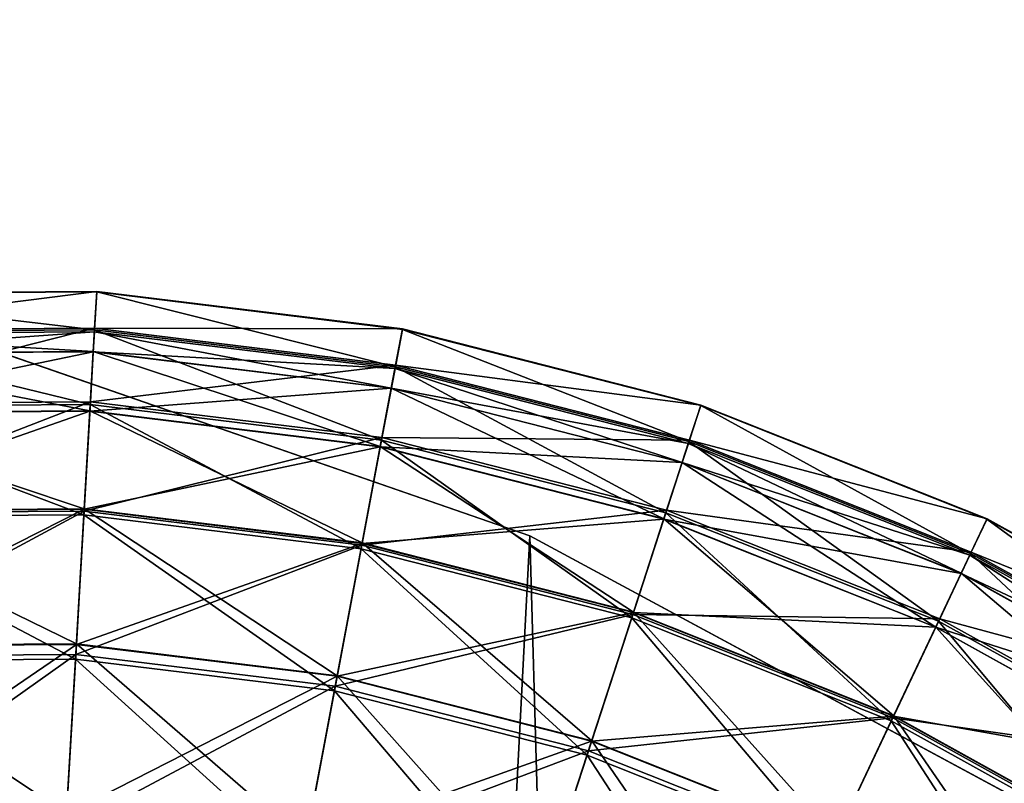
# Model space of a CAD drawing. Header units: millimetres. Extents: x 0 to 406, y 0 to 400.
# Tile 347 of 355: x 270 to 302, y 375 to 400. Entities that reach past the tile are written whole.
import ezdxf

# ---------------------------------------------------------------- set-up
doc = ezdxf.new("R2010")
doc.units = ezdxf.units.MM
doc.header["$LTSCALE"] = 25.4
doc.layers.get('0').update_dxf_attribs({"true_color": 0xff5454})

# ---------------------------------------------------------------- blocks, each defined once
blk = doc.blocks.new('KARO-10304.STL')
at = {"color": 250, "true_color": 0x262626}
mesh = blk.add_polyface(dxfattribs=at)
corners = [(-200.711, -21.837, 1474.427), (-197.395, 42.242, 1474.427), (-201.64, 10.336, 1474.427), (-194.634, -53.445, 1474.427), (-188.088, 73.053, 1474.427), (-183.565, -83.668, 1474.427), (-173.958, 101.973, 1474.427), (-167.791, -111.725, 1474.427), (-155.372, 128.251, 1474.427), (-147.721, -136.888, 1474.427), (-132.812, 151.208, 1474.427), (-123.874, -158.505, 1474.427), (-106.862, 170.248, 1474.427), (-96.869, -176.018, 1474.427), (-78.193, 184.88, 1474.427), (-67.404, -188.971, 1474.427), (-47.548, 194.723, 1474.427), (-36.243, -197.031, 1474.427), (-15.721, 199.522, 1474.427), (-4.192, -199.987, 1474.427), (16.463, 199.155, 1474.427), (27.918, -197.764, 1474.427), (48.172, 193.629, 1474.427), (59.255, -190.419, 1474.427), (78.584, 183.088, 1474.427), (89.008, -178.142, 1474.427), (106.911, 167.806, 1474.427), (116.407, -161.251, 1474.427), (132.42, 148.177, 1474.427), (140.741, -140.184, 1474.427), (154.449, 124.711, 1474.427), (161.381, -115.486, 1474.427), (172.43, 98.014, 1474.427), (177.792, -87.797, 1474.427), (185.895, 68.78, 1474.427), (189.548, -57.835, 1474.427), (194.496, 37.764, 1474.427), (196.347, -26.374, 1474.427), (198.01, 5.769, 1474.427)]
mesh.append_faces([[corners[k] for k in face] for face in [(0, 1, 2), (36, 37, 38)]], dxfattribs={"vtx0": -1, "color": 250})
mesh.append_faces([[corners[k] for k in face] for face in [(1, 3, 4), (4, 5, 6), (6, 7, 8), (8, 9, 10), (10, 11, 12), (12, 13, 14), (14, 15, 16), (16, 17, 18), (18, 19, 20), (20, 21, 22), (22, 23, 24), (24, 25, 26), (26, 27, 28), (28, 29, 30), (30, 31, 32), (32, 33, 34), (34, 35, 36)]], dxfattribs={"vtx0": -1, "vtx1": -1, "color": 250})
mesh.append_faces([[corners[k] for k in face] for face in [(1, 0, 3), (4, 3, 5), (6, 5, 7), (8, 7, 9), (10, 9, 11), (12, 11, 13), (14, 13, 15), (16, 15, 17), (18, 17, 19), (20, 19, 21), (22, 21, 23), (24, 23, 25), (26, 25, 27), (28, 27, 29), (30, 29, 31), (32, 31, 33), (34, 33, 35), (36, 35, 37)]], dxfattribs={"vtx0": -1, "vtx2": -1, "color": 250})
mesh = blk.add_polyface(dxfattribs=at)
corners = [(-197.395, 42.242, 1473.626), (-200.711, -21.837, 1473.626), (-201.64, 10.336, 1473.626), (-194.634, -53.445, 1473.626), (-188.088, 73.053, 1473.626), (-183.565, -83.668, 1473.626), (-173.958, 101.973, 1473.626), (-167.791, -111.725, 1473.626), (-155.372, 128.251, 1473.626), (-147.721, -136.888, 1473.626), (-132.812, 151.208, 1473.626), (-123.874, -158.505, 1473.626), (-106.862, 170.248, 1473.626), (-96.869, -176.018, 1473.626), (-78.193, 184.88, 1473.626), (-67.404, -188.971, 1473.626), (-47.548, 194.723, 1473.626), (-36.243, -197.031, 1473.626), (-15.721, 199.522, 1473.626), (-4.192, -199.987, 1473.626), (16.463, 199.155, 1473.626), (27.918, -197.764, 1473.626), (48.172, 193.629, 1473.626), (59.255, -190.419, 1473.626), (78.584, 183.088, 1473.626), (89.008, -178.142, 1473.626), (106.911, 167.806, 1473.626), (116.407, -161.251, 1473.626), (132.42, 148.177, 1473.626), (140.741, -140.184, 1473.626), (154.449, 124.711, 1473.626), (161.381, -115.486, 1473.626), (172.43, 98.014, 1473.626), (177.792, -87.797, 1473.626), (185.895, 68.78, 1473.626), (189.548, -57.835, 1473.626), (194.496, 37.764, 1473.626), (196.347, -26.374, 1473.626), (198.01, 5.769, 1473.626)]
mesh.append_faces([[corners[k] for k in face] for face in [(0, 1, 2), (37, 36, 38)]], dxfattribs={"vtx0": -1, "color": 250})
mesh.append_faces([[corners[k] for k in face] for face in [(1, 0, 3), (3, 4, 5), (5, 6, 7), (7, 8, 9), (9, 10, 11), (11, 12, 13), (13, 14, 15), (15, 16, 17), (17, 18, 19), (19, 20, 21), (21, 22, 23), (23, 24, 25), (25, 26, 27), (27, 28, 29), (29, 30, 31), (31, 32, 33), (33, 34, 35), (35, 36, 37)]], dxfattribs={"vtx0": -1, "vtx1": -1, "color": 250})
mesh.append_faces([[corners[k] for k in face] for face in [(3, 0, 4), (5, 4, 6), (7, 6, 8), (9, 8, 10), (11, 10, 12), (13, 12, 14), (15, 14, 16), (17, 16, 18), (19, 18, 20), (21, 20, 22), (23, 22, 24), (25, 24, 26), (27, 26, 28), (29, 28, 30), (31, 30, 32), (33, 32, 34), (35, 34, 36)]], dxfattribs={"vtx0": -1, "vtx2": -1, "color": 250})
mesh = blk.add_polyface(dxfattribs=at)
corners = [(48.172, 193.629, 1474.427), (78.584, 183.088, 1473.626), (48.172, 193.629, 1473.626), (78.584, 183.088, 1474.427)]
mesh.append_faces([[corners[k] for k in face] for face in [(0, 1, 2), (1, 0, 3)]], dxfattribs={"vtx0": -1, "color": 250})
at = {"color": 7, "true_color": 0xffffff}
mesh = blk.add_polyface(dxfattribs=at)
corners = [(55.073, 189.635, 409.257), (64.797, 190.868, 399.558), (54.99, 190.806, 399.558), (64.729, 189.696, 409.257)]
mesh.append_faces([[corners[k] for k in face] for face in [(0, 1, 2), (1, 0, 3)]], dxfattribs={"vtx0": -1, "color": 7})
mesh = blk.add_polyface(dxfattribs=at)
corners = [(54.99, 190.806, 399.558), (64.796, 190.852, 389.789), (54.992, 190.789, 389.789), (64.797, 190.868, 399.558)]
mesh.append_faces([[corners[k] for k in face] for face in [(0, 1, 2), (1, 0, 3)]], dxfattribs={"vtx0": -1, "color": 7})
mesh = blk.add_polyface(dxfattribs=at)
corners = [(54.992, 190.789, 389.789), (64.726, 189.646, 380.094), (55.077, 189.585, 380.094), (64.796, 190.852, 389.789)]
mesh.append_faces([[corners[k] for k in face] for face in [(0, 1, 2), (1, 0, 3)]], dxfattribs={"vtx0": -1, "color": 7})
mesh = blk.add_polyface(dxfattribs=at)
corners = [(64.796, 190.852, 389.789), (74.304, 188.473, 380.094), (64.726, 189.646, 380.094), (74.527, 189.66, 389.789)]
mesh.append_faces([[corners[k] for k in face] for face in [(0, 1, 2), (1, 0, 3)]], dxfattribs={"vtx0": -1, "color": 7})
mesh = blk.add_polyface(dxfattribs=at)
corners = [(64.729, 189.696, 409.257), (74.53, 189.676, 399.558), (64.797, 190.868, 399.558), (74.313, 188.522, 409.257)]
mesh.append_faces([[corners[k] for k in face] for face in [(0, 1, 2), (1, 0, 3)]], dxfattribs={"vtx0": -1, "color": 7})
mesh = blk.add_polyface(dxfattribs=at)
corners = [(64.797, 190.868, 399.558), (74.527, 189.66, 389.789), (64.796, 190.852, 389.789), (74.53, 189.676, 399.558)]
mesh.append_faces([[corners[k] for k in face] for face in [(0, 1, 2), (1, 0, 3)]], dxfattribs={"vtx0": -1, "color": 7})
mesh = blk.add_polyface(dxfattribs=at)
corners = [(55.238, 187.293, 418.74), (64.729, 189.696, 409.257), (55.073, 189.635, 409.257), (64.593, 187.353, 418.74)]
mesh.append_faces([[corners[k] for k in face] for face in [(0, 1, 2), (1, 0, 3)]], dxfattribs={"vtx0": -1, "color": 7})
mesh = blk.add_polyface(dxfattribs=at)
corners = [(64.593, 187.353, 418.74), (74.313, 188.522, 409.257), (64.729, 189.696, 409.257), (73.879, 186.216, 418.74)]
mesh.append_faces([[corners[k] for k in face] for face in [(0, 1, 2), (1, 0, 3)]], dxfattribs={"vtx0": -1, "color": 7})
mesh = blk.add_polyface(dxfattribs=at)
corners = [(74.313, 188.522, 409.257), (84.032, 187.249, 399.558), (74.53, 189.676, 399.558), (83.669, 186.133, 409.257)]
mesh.append_faces([[corners[k] for k in face] for face in [(0, 1, 2), (1, 0, 3)]], dxfattribs={"vtx0": -1, "color": 7})
mesh = blk.add_polyface(dxfattribs=at)
corners = [(74.53, 189.676, 399.558), (84.026, 187.233, 389.789), (74.527, 189.66, 389.789), (84.032, 187.249, 399.558)]
mesh.append_faces([[corners[k] for k in face] for face in [(0, 1, 2), (1, 0, 3)]], dxfattribs={"vtx0": -1, "color": 7})
mesh = blk.add_polyface(dxfattribs=at)
corners = [(55.077, 189.585, 380.094), (64.589, 187.27, 370.619), (55.244, 187.21, 370.619), (64.726, 189.646, 380.094)]
mesh.append_faces([[corners[k] for k in face] for face in [(0, 1, 2), (1, 0, 3)]], dxfattribs={"vtx0": -1, "color": 7})
mesh = blk.add_polyface(dxfattribs=at)
corners = [(64.686, 188.953, 404.775), (55.081, 189.524, 394.775), (64.722, 189.586, 394.775), (55.125, 188.893, 404.775)]
mesh.append_faces([[corners[k] for k in face] for face in [(0, 1, 2), (1, 0, 3)]], dxfattribs={"vtx0": -1, "color": 7})
mesh = blk.add_polyface(dxfattribs=at)
corners = [(64.722, 189.586, 394.775), (55.126, 188.888, 384.775), (64.686, 188.949, 384.775), (55.081, 189.524, 394.775)]
mesh.append_faces([[corners[k] for k in face] for face in [(0, 1, 2), (1, 0, 3)]], dxfattribs={"vtx0": -1, "color": 7})
mesh = blk.add_polyface(dxfattribs=at)
corners = [(64.726, 189.646, 380.094), (73.864, 186.134, 370.619), (64.589, 187.27, 370.619), (74.304, 188.473, 380.094)]
mesh.append_faces([[corners[k] for k in face] for face in [(0, 1, 2), (1, 0, 3)]], dxfattribs={"vtx0": -1, "color": 7})
mesh = blk.add_polyface(dxfattribs=at)
corners = [(74.176, 187.791, 404.775), (64.722, 189.586, 394.775), (74.293, 188.413, 394.775), (64.686, 188.953, 404.775)]
mesh.append_faces([[corners[k] for k in face] for face in [(0, 1, 2), (1, 0, 3)]], dxfattribs={"vtx0": -1, "color": 7})
mesh = blk.add_polyface(dxfattribs=at)
corners = [(74.293, 188.413, 394.775), (64.686, 188.949, 384.775), (74.175, 187.787, 384.775), (64.722, 189.586, 394.775)]
mesh.append_faces([[corners[k] for k in face] for face in [(0, 1, 2), (1, 0, 3)]], dxfattribs={"vtx0": -1, "color": 7})
mesh = blk.add_polyface(dxfattribs=at)
corners = [(74.527, 189.66, 389.789), (83.653, 186.085, 380.094), (74.304, 188.473, 380.094), (84.026, 187.233, 389.789)]
mesh.append_faces([[corners[k] for k in face] for face in [(0, 1, 2), (1, 0, 3)]], dxfattribs={"vtx0": -1, "color": 7})
mesh = blk.add_polyface(dxfattribs=at)
corners = [(64.577, 187.062, 414.614), (55.125, 188.893, 404.775), (64.686, 188.953, 404.775), (55.259, 187.003, 414.614)]
mesh.append_faces([[corners[k] for k in face] for face in [(0, 1, 2), (1, 0, 3)]], dxfattribs={"vtx0": -1, "color": 7})
mesh = blk.add_polyface(dxfattribs=at)
corners = [(64.686, 188.949, 384.775), (55.259, 186.995, 374.937), (64.576, 187.054, 374.937), (55.126, 188.888, 384.775)]
mesh.append_faces([[corners[k] for k in face] for face in [(0, 1, 2), (1, 0, 3)]], dxfattribs={"vtx0": -1, "color": 7})
mesh = blk.add_polyface(dxfattribs=at)
corners = [(74.175, 187.787, 384.775), (64.576, 187.054, 374.937), (73.824, 185.921, 374.937), (64.686, 188.949, 384.775)]
mesh.append_faces([[corners[k] for k in face] for face in [(0, 1, 2), (1, 0, 3)]], dxfattribs={"vtx0": -1, "color": 7})
mesh = blk.add_polyface(dxfattribs=at)
corners = [(73.825, 185.93, 414.614), (64.686, 188.953, 404.775), (74.176, 187.791, 404.775), (64.577, 187.062, 414.614)]
mesh.append_faces([[corners[k] for k in face] for face in [(0, 1, 2), (1, 0, 3)]], dxfattribs={"vtx0": -1, "color": 7})
mesh = blk.add_polyface(dxfattribs=at)
corners = [(74.304, 188.473, 380.094), (82.918, 183.821, 370.619), (73.864, 186.134, 370.619), (83.653, 186.085, 380.094)]
mesh.append_faces([[corners[k] for k in face] for face in [(0, 1, 2), (1, 0, 3)]], dxfattribs={"vtx0": -1, "color": 7})
mesh = blk.add_polyface(dxfattribs=at)
corners = [(73.879, 186.216, 418.74), (83.669, 186.133, 409.257), (74.313, 188.522, 409.257), (82.943, 183.9, 418.74)]
mesh.append_faces([[corners[k] for k in face] for face in [(0, 1, 2), (1, 0, 3)]], dxfattribs={"vtx0": -1, "color": 7})
mesh = blk.add_polyface(dxfattribs=at)
corners = [(83.634, 186.027, 394.775), (74.175, 187.787, 384.775), (83.437, 185.421, 384.775), (74.293, 188.413, 394.775)]
mesh.append_faces([[corners[k] for k in face] for face in [(0, 1, 2), (1, 0, 3)]], dxfattribs={"vtx0": -1, "color": 7})
mesh = blk.add_polyface(dxfattribs=at)
corners = [(83.439, 185.425, 404.775), (74.293, 188.413, 394.775), (83.634, 186.027, 394.775), (74.176, 187.791, 404.775)]
mesh.append_faces([[corners[k] for k in face] for face in [(0, 1, 2), (1, 0, 3)]], dxfattribs={"vtx0": -1, "color": 7})
mesh = blk.add_polyface(dxfattribs=at)
corners = [(83.437, 185.421, 384.775), (73.824, 185.921, 374.937), (82.851, 183.615, 374.937), (74.175, 187.787, 384.775)]
mesh.append_faces([[corners[k] for k in face] for face in [(0, 1, 2), (1, 0, 3)]], dxfattribs={"vtx0": -1, "color": 7})
mesh = blk.add_polyface(dxfattribs=at)
corners = [(82.853, 183.623, 414.614), (74.176, 187.791, 404.775), (83.439, 185.425, 404.775), (73.825, 185.93, 414.614)]
mesh.append_faces([[corners[k] for k in face] for face in [(0, 1, 2), (1, 0, 3)]], dxfattribs={"vtx0": -1, "color": 7})
mesh = blk.add_polyface(dxfattribs=at)
corners = [(55.484, 183.816, 427.866), (64.593, 187.353, 418.74), (55.238, 187.293, 418.74), (64.392, 183.873, 427.866)]
mesh.append_faces([[corners[k] for k in face] for face in [(0, 1, 2), (1, 0, 3)]], dxfattribs={"vtx0": -1, "color": 7})
mesh = blk.add_polyface(dxfattribs=at)
corners = [(55.244, 187.21, 370.619), (64.385, 183.758, 361.505), (55.492, 183.702, 361.505), (64.589, 187.27, 370.619)]
mesh.append_faces([[corners[k] for k in face] for face in [(0, 1, 2), (1, 0, 3)]], dxfattribs={"vtx0": -1, "color": 7})
mesh = blk.add_polyface(dxfattribs=at)
corners = [(64.589, 187.27, 370.619), (73.213, 182.677, 361.505), (64.385, 183.758, 361.505), (73.864, 186.134, 370.619)]
mesh.append_faces([[corners[k] for k in face] for face in [(0, 1, 2), (1, 0, 3)]], dxfattribs={"vtx0": -1, "color": 7})
mesh = blk.add_polyface(dxfattribs=at)
corners = [(64.392, 183.873, 427.866), (73.879, 186.216, 418.74), (64.593, 187.353, 418.74), (73.235, 182.79, 427.866)]
mesh.append_faces([[corners[k] for k in face] for face in [(0, 1, 2), (1, 0, 3)]], dxfattribs={"vtx0": -1, "color": 7})
mesh = blk.add_polyface(dxfattribs=at)
corners = [(84.026, 187.233, 389.789), (92.62, 182.52, 380.094), (83.653, 186.085, 380.094), (93.137, 183.612, 389.789)]
mesh.append_faces([[corners[k] for k in face] for face in [(0, 1, 2), (1, 0, 3)]], dxfattribs={"vtx0": -1, "color": 7})
mesh = blk.add_polyface(dxfattribs=at)
corners = [(83.669, 186.133, 409.257), (93.145, 183.627, 399.558), (84.032, 187.249, 399.558), (92.642, 182.566, 409.257)]
mesh.append_faces([[corners[k] for k in face] for face in [(0, 1, 2), (1, 0, 3)]], dxfattribs={"vtx0": -1, "color": 7})
mesh = blk.add_polyface(dxfattribs=at)
corners = [(84.032, 187.249, 399.558), (93.137, 183.612, 389.789), (84.026, 187.233, 389.789), (93.145, 183.627, 399.558)]
mesh.append_faces([[corners[k] for k in face] for face in [(0, 1, 2), (1, 0, 3)]], dxfattribs={"vtx0": -1, "color": 7})
mesh = blk.add_polyface(dxfattribs=at)
corners = [(64.396, 183.944, 424.134), (55.259, 187.003, 414.614), (64.577, 187.062, 414.614), (55.479, 183.887, 424.134)]
mesh.append_faces([[corners[k] for k in face] for face in [(0, 1, 2), (1, 0, 3)]], dxfattribs={"vtx0": -1, "color": 7})
mesh = blk.add_polyface(dxfattribs=at)
corners = [(64.576, 187.054, 374.937), (55.48, 183.874, 365.418), (64.395, 183.931, 365.418), (55.259, 186.995, 374.937)]
mesh.append_faces([[corners[k] for k in face] for face in [(0, 1, 2), (1, 0, 3)]], dxfattribs={"vtx0": -1, "color": 7})
mesh = blk.add_polyface(dxfattribs=at)
corners = [(73.824, 185.921, 374.937), (64.395, 183.931, 365.418), (73.245, 182.847, 365.418), (64.576, 187.054, 374.937)]
mesh.append_faces([[corners[k] for k in face] for face in [(0, 1, 2), (1, 0, 3)]], dxfattribs={"vtx0": -1, "color": 7})
mesh = blk.add_polyface(dxfattribs=at)
corners = [(73.248, 182.859, 424.134), (64.577, 187.062, 414.614), (73.825, 185.93, 414.614), (64.396, 183.944, 424.134)]
mesh.append_faces([[corners[k] for k in face] for face in [(0, 1, 2), (1, 0, 3)]], dxfattribs={"vtx0": -1, "color": 7})
mesh = blk.add_polyface(dxfattribs=at)
corners = [(73.864, 186.134, 370.619), (81.83, 180.476, 361.505), (73.213, 182.677, 361.505), (82.918, 183.821, 370.619)]
mesh.append_faces([[corners[k] for k in face] for face in [(0, 1, 2), (1, 0, 3)]], dxfattribs={"vtx0": -1, "color": 7})
mesh = blk.add_polyface(dxfattribs=at)
corners = [(73.235, 182.79, 427.866), (82.943, 183.9, 418.74), (73.879, 186.216, 418.74), (81.866, 180.585, 427.866)]
mesh.append_faces([[corners[k] for k in face] for face in [(0, 1, 2), (1, 0, 3)]], dxfattribs={"vtx0": -1, "color": 7})
mesh = blk.add_polyface(dxfattribs=at)
corners = [(82.851, 183.615, 374.937), (73.245, 182.847, 365.418), (81.884, 180.64, 365.418), (73.824, 185.921, 374.937)]
mesh.append_faces([[corners[k] for k in face] for face in [(0, 1, 2), (1, 0, 3)]], dxfattribs={"vtx0": -1, "color": 7})
mesh = blk.add_polyface(dxfattribs=at)
corners = [(81.888, 180.652, 424.134), (73.825, 185.93, 414.614), (82.853, 183.623, 414.614), (73.248, 182.859, 424.134)]
mesh.append_faces([[corners[k] for k in face] for face in [(0, 1, 2), (1, 0, 3)]], dxfattribs={"vtx0": -1, "color": 7})
mesh = blk.add_polyface(dxfattribs=at)
corners = [(83.653, 186.085, 380.094), (91.601, 180.369, 370.619), (82.918, 183.821, 370.619), (92.62, 182.52, 380.094)]
mesh.append_faces([[corners[k] for k in face] for face in [(0, 1, 2), (1, 0, 3)]], dxfattribs={"vtx0": -1, "color": 7})
mesh = blk.add_polyface(dxfattribs=at)
corners = [(82.943, 183.9, 418.74), (92.642, 182.566, 409.257), (83.669, 186.133, 409.257), (91.637, 180.445, 418.74)]
mesh.append_faces([[corners[k] for k in face] for face in [(0, 1, 2), (1, 0, 3)]], dxfattribs={"vtx0": -1, "color": 7})
mesh = blk.add_polyface(dxfattribs=at)
corners = [(92.594, 182.466, 394.775), (83.437, 185.421, 384.775), (92.321, 181.889, 384.775), (83.634, 186.027, 394.775)]
mesh.append_faces([[corners[k] for k in face] for face in [(0, 1, 2), (1, 0, 3)]], dxfattribs={"vtx0": -1, "color": 7})
mesh = blk.add_polyface(dxfattribs=at)
corners = [(92.323, 181.893, 404.775), (83.634, 186.027, 394.775), (92.594, 182.466, 394.775), (83.439, 185.425, 404.775)]
mesh.append_faces([[corners[k] for k in face] for face in [(0, 1, 2), (1, 0, 3)]], dxfattribs={"vtx0": -1, "color": 7})
mesh = blk.add_polyface(dxfattribs=at)
corners = [(92.321, 181.889, 384.775), (82.851, 183.615, 374.937), (91.509, 180.174, 374.937), (83.437, 185.421, 384.775)]
mesh.append_faces([[corners[k] for k in face] for face in [(0, 1, 2), (1, 0, 3)]], dxfattribs={"vtx0": -1, "color": 7})
mesh = blk.add_polyface(dxfattribs=at)
corners = [(91.512, 180.182, 414.614), (83.439, 185.425, 404.775), (92.323, 181.893, 404.775), (82.853, 183.623, 414.614)]
mesh.append_faces([[corners[k] for k in face] for face in [(0, 1, 2), (1, 0, 3)]], dxfattribs={"vtx0": -1, "color": 7})
mesh = blk.add_polyface(dxfattribs=at)
corners = [(64.148, 179.647, 433.182), (55.479, 183.887, 424.134), (64.396, 183.944, 424.134), (55.782, 179.594, 433.182)]
mesh.append_faces([[corners[k] for k in face] for face in [(0, 1, 2), (1, 0, 3)]], dxfattribs={"vtx0": -1, "color": 7})
mesh = blk.add_polyface(dxfattribs=at)
corners = [(64.395, 183.931, 365.418), (55.783, 179.577, 356.372), (64.147, 179.63, 356.372), (55.48, 183.874, 365.418)]
mesh.append_faces([[corners[k] for k in face] for face in [(0, 1, 2), (1, 0, 3)]], dxfattribs={"vtx0": -1, "color": 7})
mesh = blk.add_polyface(dxfattribs=at)
corners = [(55.806, 179.255, 436.5), (64.392, 183.873, 427.866), (55.484, 183.816, 427.866), (64.128, 179.308, 436.5)]
mesh.append_faces([[corners[k] for k in face] for face in [(0, 1, 2), (1, 0, 3)]], dxfattribs={"vtx0": -1, "color": 7})
mesh = blk.add_polyface(dxfattribs=at)
corners = [(55.492, 183.702, 361.505), (64.12, 179.164, 352.887), (55.816, 179.111, 352.887), (64.385, 183.758, 361.505)]
mesh.append_faces([[corners[k] for k in face] for face in [(0, 1, 2), (1, 0, 3)]], dxfattribs={"vtx0": -1, "color": 7})
mesh = blk.add_polyface(dxfattribs=at)
corners = [(64.385, 183.758, 361.505), (72.362, 178.154, 352.887), (64.12, 179.164, 352.887), (73.213, 182.677, 361.505)]
mesh.append_faces([[corners[k] for k in face] for face in [(0, 1, 2), (1, 0, 3)]], dxfattribs={"vtx0": -1, "color": 7})
mesh = blk.add_polyface(dxfattribs=at)
corners = [(64.128, 179.308, 436.5), (73.235, 182.79, 427.866), (64.392, 183.873, 427.866), (72.389, 178.296, 436.5)]
mesh.append_faces([[corners[k] for k in face] for face in [(0, 1, 2), (1, 0, 3)]], dxfattribs={"vtx0": -1, "color": 7})
mesh = blk.add_polyface(dxfattribs=at)
corners = [(73.245, 182.847, 365.418), (64.147, 179.63, 356.372), (72.449, 178.614, 356.372), (64.395, 183.931, 365.418)]
mesh.append_faces([[corners[k] for k in face] for face in [(0, 1, 2), (1, 0, 3)]], dxfattribs={"vtx0": -1, "color": 7})
mesh = blk.add_polyface(dxfattribs=at)
corners = [(72.452, 178.63, 433.182), (64.396, 183.944, 424.134), (73.248, 182.859, 424.134), (64.148, 179.647, 433.182)]
mesh.append_faces([[corners[k] for k in face] for face in [(0, 1, 2), (1, 0, 3)]], dxfattribs={"vtx0": -1, "color": 7})
mesh = blk.add_polyface(dxfattribs=at)
corners = [(82.918, 183.821, 370.619), (90.095, 177.191, 361.505), (81.83, 180.476, 361.505), (91.601, 180.369, 370.619)]
mesh.append_faces([[corners[k] for k in face] for face in [(0, 1, 2), (1, 0, 3)]], dxfattribs={"vtx0": -1, "color": 7})
mesh = blk.add_polyface(dxfattribs=at)
corners = [(81.866, 180.585, 427.866), (91.637, 180.445, 418.74), (82.943, 183.9, 418.74), (90.144, 177.294, 427.866)]
mesh.append_faces([[corners[k] for k in face] for face in [(0, 1, 2), (1, 0, 3)]], dxfattribs={"vtx0": -1, "color": 7})
mesh = blk.add_polyface(dxfattribs=at)
corners = [(91.509, 180.174, 374.937), (81.884, 180.64, 365.418), (90.169, 177.347, 365.418), (82.851, 183.615, 374.937)]
mesh.append_faces([[corners[k] for k in face] for face in [(0, 1, 2), (1, 0, 3)]], dxfattribs={"vtx0": -1, "color": 7})
mesh = blk.add_polyface(dxfattribs=at)
corners = [(90.175, 177.358, 424.134), (82.853, 183.623, 414.614), (91.512, 180.182, 414.614), (81.888, 180.652, 424.134)]
mesh.append_faces([[corners[k] for k in face] for face in [(0, 1, 2), (1, 0, 3)]], dxfattribs={"vtx0": -1, "color": 7})
mesh = blk.add_polyface(dxfattribs=at)
corners = [(93.137, 183.612, 389.789), (101.058, 177.839, 380.094), (92.62, 182.52, 380.094), (101.71, 178.855, 389.789)]
mesh.append_faces([[corners[k] for k in face] for face in [(0, 1, 2), (1, 0, 3)]], dxfattribs={"vtx0": -1, "color": 7})
mesh = blk.add_polyface(dxfattribs=at)
corners = [(92.642, 182.566, 409.257), (101.719, 178.869, 399.558), (93.145, 183.627, 399.558), (101.085, 177.881, 409.257)]
mesh.append_faces([[corners[k] for k in face] for face in [(0, 1, 2), (1, 0, 3)]], dxfattribs={"vtx0": -1, "color": 7})
mesh = blk.add_polyface(dxfattribs=at)
corners = [(93.145, 183.627, 399.558), (101.71, 178.855, 389.789), (93.137, 183.612, 389.789), (101.719, 178.869, 399.558)]
mesh.append_faces([[corners[k] for k in face] for face in [(0, 1, 2), (1, 0, 3)]], dxfattribs={"vtx0": -1, "color": 7})
mesh = blk.add_polyface(dxfattribs=at)
corners = [(72.389, 178.296, 436.5), (81.866, 180.585, 427.866), (73.235, 182.79, 427.866), (80.453, 176.237, 436.5)]
mesh.append_faces([[corners[k] for k in face] for face in [(0, 1, 2), (1, 0, 3)]], dxfattribs={"vtx0": -1, "color": 7})
mesh = blk.add_polyface(dxfattribs=at)
corners = [(81.884, 180.64, 365.418), (72.449, 178.614, 356.372), (80.552, 176.543, 356.372), (73.245, 182.847, 365.418)]
mesh.append_faces([[corners[k] for k in face] for face in [(0, 1, 2), (1, 0, 3)]], dxfattribs={"vtx0": -1, "color": 7})
mesh = blk.add_polyface(dxfattribs=at)
corners = [(80.557, 176.559, 433.182), (73.248, 182.859, 424.134), (81.888, 180.652, 424.134), (72.452, 178.63, 433.182)]
mesh.append_faces([[corners[k] for k in face] for face in [(0, 1, 2), (1, 0, 3)]], dxfattribs={"vtx0": -1, "color": 7})
at = {"color": 250, "true_color": 0x262626}
mesh = blk.add_polyface(dxfattribs=at)
corners = [(78.584, 183.088, 1474.427), (106.911, 167.806, 1473.626), (78.584, 183.088, 1473.626), (106.911, 167.806, 1474.427)]
mesh.append_faces([[corners[k] for k in face] for face in [(0, 1, 2), (1, 0, 3)]], dxfattribs={"vtx0": -1, "color": 250})
at = {"color": 7, "true_color": 0xffffff}
mesh = blk.add_polyface(dxfattribs=at)
corners = [(73.213, 182.677, 361.505), (80.408, 176.099, 352.887), (72.362, 178.154, 352.887), (81.83, 180.476, 361.505)]
mesh.append_faces([[corners[k] for k in face] for face in [(0, 1, 2), (1, 0, 3)]], dxfattribs={"vtx0": -1, "color": 7})
mesh = blk.add_polyface(dxfattribs=at)
corners = [(92.62, 182.52, 380.094), (99.772, 175.836, 370.619), (91.601, 180.369, 370.619), (101.058, 177.839, 380.094)]
mesh.append_faces([[corners[k] for k in face] for face in [(0, 1, 2), (1, 0, 3)]], dxfattribs={"vtx0": -1, "color": 7})
mesh = blk.add_polyface(dxfattribs=at)
corners = [(91.637, 180.445, 418.74), (101.085, 177.881, 409.257), (92.642, 182.566, 409.257), (99.817, 175.906, 418.74)]
mesh.append_faces([[corners[k] for k in face] for face in [(0, 1, 2), (1, 0, 3)]], dxfattribs={"vtx0": -1, "color": 7})
mesh = blk.add_polyface(dxfattribs=at)
corners = [(101.025, 177.788, 394.775), (92.321, 181.889, 384.775), (100.681, 177.251, 384.775), (92.594, 182.466, 394.775)]
mesh.append_faces([[corners[k] for k in face] for face in [(0, 1, 2), (1, 0, 3)]], dxfattribs={"vtx0": -1, "color": 7})
mesh = blk.add_polyface(dxfattribs=at)
corners = [(100.683, 177.255, 404.775), (92.594, 182.466, 394.775), (101.025, 177.788, 394.775), (92.323, 181.893, 404.775)]
mesh.append_faces([[corners[k] for k in face] for face in [(0, 1, 2), (1, 0, 3)]], dxfattribs={"vtx0": -1, "color": 7})
mesh = blk.add_polyface(dxfattribs=at)
corners = [(100.681, 177.251, 384.775), (91.509, 180.174, 374.937), (99.655, 175.654, 374.937), (92.321, 181.889, 384.775)]
mesh.append_faces([[corners[k] for k in face] for face in [(0, 1, 2), (1, 0, 3)]], dxfattribs={"vtx0": -1, "color": 7})
mesh = blk.add_polyface(dxfattribs=at)
corners = [(99.66, 175.661, 414.614), (92.323, 181.893, 404.775), (100.683, 177.255, 404.775), (91.512, 180.182, 414.614)]
mesh.append_faces([[corners[k] for k in face] for face in [(0, 1, 2), (1, 0, 3)]], dxfattribs={"vtx0": -1, "color": 7})
mesh = blk.add_polyface(dxfattribs=at)
corners = [(80.453, 176.237, 436.5), (90.144, 177.294, 427.866), (81.866, 180.585, 427.866), (88.187, 173.162, 436.5)]
mesh.append_faces([[corners[k] for k in face] for face in [(0, 1, 2), (1, 0, 3)]], dxfattribs={"vtx0": -1, "color": 7})
mesh = blk.add_polyface(dxfattribs=at)
corners = [(90.169, 177.347, 365.418), (80.552, 176.543, 356.372), (88.325, 173.454, 356.372), (81.884, 180.64, 365.418)]
mesh.append_faces([[corners[k] for k in face] for face in [(0, 1, 2), (1, 0, 3)]], dxfattribs={"vtx0": -1, "color": 7})
mesh = blk.add_polyface(dxfattribs=at)
corners = [(88.332, 173.469, 433.182), (81.888, 180.652, 424.134), (90.175, 177.358, 424.134), (80.557, 176.559, 433.182)]
mesh.append_faces([[corners[k] for k in face] for face in [(0, 1, 2), (1, 0, 3)]], dxfattribs={"vtx0": -1, "color": 7})
mesh = blk.add_polyface(dxfattribs=at)
corners = [(81.83, 180.476, 361.505), (88.125, 173.032, 352.887), (80.408, 176.099, 352.887), (90.095, 177.191, 361.505)]
mesh.append_faces([[corners[k] for k in face] for face in [(0, 1, 2), (1, 0, 3)]], dxfattribs={"vtx0": -1, "color": 7})
mesh = blk.add_polyface(dxfattribs=at)
corners = [(91.601, 180.369, 370.619), (97.872, 172.876, 361.505), (90.095, 177.191, 361.505), (99.772, 175.836, 370.619)]
mesh.append_faces([[corners[k] for k in face] for face in [(0, 1, 2), (1, 0, 3)]], dxfattribs={"vtx0": -1, "color": 7})
mesh = blk.add_polyface(dxfattribs=at)
corners = [(90.144, 177.294, 427.866), (99.817, 175.906, 418.74), (91.637, 180.445, 418.74), (97.934, 172.972, 427.866)]
mesh.append_faces([[corners[k] for k in face] for face in [(0, 1, 2), (1, 0, 3)]], dxfattribs={"vtx0": -1, "color": 7})
mesh = blk.add_polyface(dxfattribs=at)
corners = [(99.655, 175.654, 374.937), (90.169, 177.347, 365.418), (97.966, 173.021, 365.418), (91.509, 180.174, 374.937)]
mesh.append_faces([[corners[k] for k in face] for face in [(0, 1, 2), (1, 0, 3)]], dxfattribs={"vtx0": -1, "color": 7})
mesh = blk.add_polyface(dxfattribs=at)
corners = [(97.972, 173.032, 424.134), (91.512, 180.182, 414.614), (99.66, 175.661, 414.614), (90.175, 177.358, 424.134)]
mesh.append_faces([[corners[k] for k in face] for face in [(0, 1, 2), (1, 0, 3)]], dxfattribs={"vtx0": -1, "color": 7})
mesh = blk.add_polyface(dxfattribs=at)
corners = [(63.835, 174.241, 441.613), (55.782, 179.594, 433.182), (64.148, 179.647, 433.182), (56.163, 174.192, 441.613)]
mesh.append_faces([[corners[k] for k in face] for face in [(0, 1, 2), (1, 0, 3)]], dxfattribs={"vtx0": -1, "color": 7})
mesh = blk.add_polyface(dxfattribs=at)
corners = [(71.45, 173.308, 441.613), (64.148, 179.647, 433.182), (72.452, 178.63, 433.182), (63.835, 174.241, 441.613)]
mesh.append_faces([[corners[k] for k in face] for face in [(0, 1, 2), (1, 0, 3)]], dxfattribs={"vtx0": -1, "color": 7})
mesh = blk.add_polyface(dxfattribs=at)
corners = [(64.147, 179.63, 356.372), (56.164, 174.172, 347.943), (63.834, 174.221, 347.943), (55.783, 179.577, 356.372)]
mesh.append_faces([[corners[k] for k in face] for face in [(0, 1, 2), (1, 0, 3)]], dxfattribs={"vtx0": -1, "color": 7})
mesh = blk.add_polyface(dxfattribs=at)
corners = [(72.449, 178.614, 356.372), (63.834, 174.221, 347.943), (71.447, 173.289, 347.943), (64.147, 179.63, 356.372)]
mesh.append_faces([[corners[k] for k in face] for face in [(0, 1, 2), (1, 0, 3)]], dxfattribs={"vtx0": -1, "color": 7})
mesh = blk.add_polyface(dxfattribs=at)
corners = [(56.199, 173.679, 444.512), (64.128, 179.308, 436.5), (55.806, 179.255, 436.5), (63.805, 173.727, 444.512)]
mesh.append_faces([[corners[k] for k in face] for face in [(0, 1, 2), (1, 0, 3)]], dxfattribs={"vtx0": -1, "color": 7})
mesh = blk.add_polyface(dxfattribs=at)
corners = [(55.816, 179.111, 352.887), (63.795, 173.555, 344.895), (56.211, 173.507, 344.895), (64.12, 179.164, 352.887)]
mesh.append_faces([[corners[k] for k in face] for face in [(0, 1, 2), (1, 0, 3)]], dxfattribs={"vtx0": -1, "color": 7})
mesh = blk.add_polyface(dxfattribs=at)
corners = [(64.12, 179.164, 352.887), (71.323, 172.633, 344.895), (63.795, 173.555, 344.895), (72.362, 178.154, 352.887)]
mesh.append_faces([[corners[k] for k in face] for face in [(0, 1, 2), (1, 0, 3)]], dxfattribs={"vtx0": -1, "color": 7})
mesh = blk.add_polyface(dxfattribs=at)
corners = [(63.805, 173.727, 444.512), (72.389, 178.296, 436.5), (64.128, 179.308, 436.5), (71.355, 172.802, 444.512)]
mesh.append_faces([[corners[k] for k in face] for face in [(0, 1, 2), (1, 0, 3)]], dxfattribs={"vtx0": -1, "color": 7})
mesh = blk.add_polyface(dxfattribs=at)
corners = [(80.552, 176.543, 356.372), (71.447, 173.289, 347.943), (78.878, 171.39, 347.943), (72.449, 178.614, 356.372)]
mesh.append_faces([[corners[k] for k in face] for face in [(0, 1, 2), (1, 0, 3)]], dxfattribs={"vtx0": -1, "color": 7})
mesh = blk.add_polyface(dxfattribs=at)
corners = [(78.884, 171.409, 441.613), (72.452, 178.63, 433.182), (80.557, 176.559, 433.182), (71.45, 173.308, 441.613)]
mesh.append_faces([[corners[k] for k in face] for face in [(0, 1, 2), (1, 0, 3)]], dxfattribs={"vtx0": -1, "color": 7})
mesh = blk.add_polyface(dxfattribs=at)
corners = [(72.362, 178.154, 352.887), (78.672, 170.756, 344.895), (71.323, 172.633, 344.895), (80.408, 176.099, 352.887)]
mesh.append_faces([[corners[k] for k in face] for face in [(0, 1, 2), (1, 0, 3)]], dxfattribs={"vtx0": -1, "color": 7})
mesh = blk.add_polyface(dxfattribs=at)
corners = [(71.355, 172.802, 444.512), (80.453, 176.237, 436.5), (72.389, 178.296, 436.5), (78.725, 170.92, 444.512)]
mesh.append_faces([[corners[k] for k in face] for face in [(0, 1, 2), (1, 0, 3)]], dxfattribs={"vtx0": -1, "color": 7})
mesh = blk.add_polyface(dxfattribs=at)
corners = [(90.095, 177.191, 361.505), (95.386, 169.003, 352.887), (88.125, 173.032, 352.887), (97.872, 172.876, 361.505)]
mesh.append_faces([[corners[k] for k in face] for face in [(0, 1, 2), (1, 0, 3)]], dxfattribs={"vtx0": -1, "color": 7})
mesh = blk.add_polyface(dxfattribs=at)
corners = [(88.187, 173.162, 436.5), (97.934, 172.972, 427.866), (90.144, 177.294, 427.866), (95.464, 169.124, 436.5)]
mesh.append_faces([[corners[k] for k in face] for face in [(0, 1, 2), (1, 0, 3)]], dxfattribs={"vtx0": -1, "color": 7})
mesh = blk.add_polyface(dxfattribs=at)
corners = [(97.966, 173.021, 365.418), (88.325, 173.454, 356.372), (95.639, 169.396, 356.372), (90.169, 177.347, 365.418)]
mesh.append_faces([[corners[k] for k in face] for face in [(0, 1, 2), (1, 0, 3)]], dxfattribs={"vtx0": -1, "color": 7})
mesh = blk.add_polyface(dxfattribs=at)
corners = [(95.647, 169.41, 433.182), (90.175, 177.358, 424.134), (97.972, 173.032, 424.134), (88.332, 173.469, 433.182)]
mesh.append_faces([[corners[k] for k in face] for face in [(0, 1, 2), (1, 0, 3)]], dxfattribs={"vtx0": -1, "color": 7})
mesh = blk.add_polyface(dxfattribs=at)
corners = [(88.325, 173.454, 356.372), (78.878, 171.39, 347.943), (86.005, 168.557, 347.943), (80.552, 176.543, 356.372)]
mesh.append_faces([[corners[k] for k in face] for face in [(0, 1, 2), (1, 0, 3)]], dxfattribs={"vtx0": -1, "color": 7})
mesh = blk.add_polyface(dxfattribs=at)
corners = [(86.014, 168.575, 441.613), (80.557, 176.559, 433.182), (88.332, 173.469, 433.182), (78.884, 171.409, 441.613)]
mesh.append_faces([[corners[k] for k in face] for face in [(0, 1, 2), (1, 0, 3)]], dxfattribs={"vtx0": -1, "color": 7})
mesh = blk.add_polyface(dxfattribs=at)
corners = [(78.725, 170.92, 444.512), (88.187, 173.162, 436.5), (80.453, 176.237, 436.5), (85.793, 168.11, 444.512)]
mesh.append_faces([[corners[k] for k in face] for face in [(0, 1, 2), (1, 0, 3)]], dxfattribs={"vtx0": -1, "color": 7})
mesh = blk.add_polyface(dxfattribs=at)
corners = [(80.408, 176.099, 352.887), (85.719, 167.954, 344.895), (78.672, 170.756, 344.895), (88.125, 173.032, 352.887)]
mesh.append_faces([[corners[k] for k in face] for face in [(0, 1, 2), (1, 0, 3)]], dxfattribs={"vtx0": -1, "color": 7})

msp = doc.modelspace()

# ---------------------------------------------------------------- block references
at = {"color": 0}
msp.add_blockref('KARO-10304.STL', (207.872, 199.987, -14.788), dxfattribs=at)

doc.saveas('drawing.dxf')
